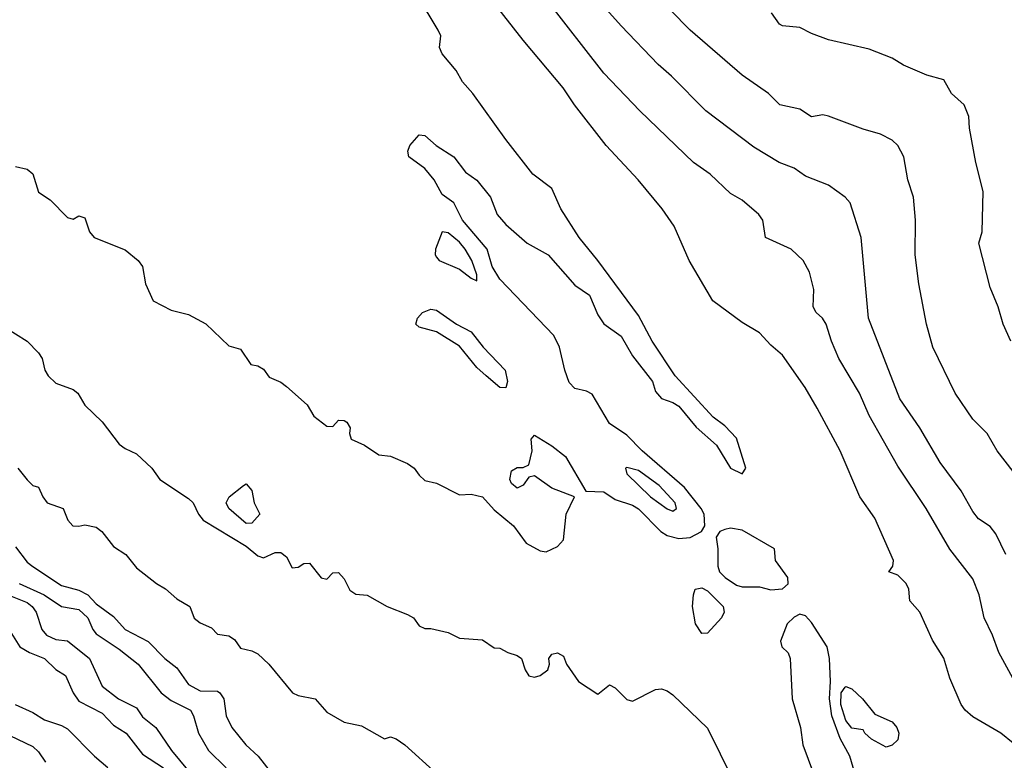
# Model space of a CAD drawing. Header units: metres. Extents: x -46681 to -43747, y -240911 to -237677.
# Tile 390 of 656: x -43960 to -43875, y -240724 to -240660. Entities that reach past the tile are written whole.
import ezdxf

# ---------------------------------------------------------------- set-up
doc = ezdxf.new("R2010")
doc.units = ezdxf.units.M
doc.layers.add('CONTOUR_INDEX', color=1, linetype='Continuous')
doc.layers.add('CONTOUR_INTER', color=3, linetype='Continuous')

msp = doc.modelspace()

# ---------------------------------------------------------------- linework, layer by layer
at = {"layer": 'CONTOUR_INDEX'}
for points, elevation in [([(-43874.095, -240699.323), (-43875.498, -240697.52), (-43876.356, -240696.02), (-43877.595, -240694.787), (-43879.127, -240692.52), (-43881.052, -240688.52), (-43881.623, -240686.52), (-43882.282, -240683.02), (-43882.596, -240680.52), (-43882.57, -240677.52), (-43882.737, -240675.52), (-43883.231, -240674.02), (-43883.583, -240672.02), (-43884.095, -240671.036), (-43884.595, -240670.573), (-43885.595, -240670.049), (-43887.095, -240669.618), (-43890.095, -240668.497), (-43890.595, -240668.362), (-43891.595, -240668.539), (-43892.595, -240667.893), (-43894.326, -240667.52), (-43895.304, -240666.52), (-43897.595, -240664.933), (-43902.095, -240661.03), (-43905.595, -240657.441)], 85), ([(-43923.595, -240678.534), (-43924.173, -240680.02), (-43924.212, -240680.52), (-43924.095, -240680.715), (-43923.866, -240681.02), (-43922.095, -240681.761), (-43921.095, -240682.545), (-43920.595, -240682.787), (-43920.595, -240682.249), (-43921.044, -240681.02), (-43921.61, -240680.02), (-43922.095, -240679.428), (-43923.095, -240678.601), (-43923.595, -240678.534)], 80), ([(-43907.595, -240698.977), (-43907.714, -240699.02), (-43907.599, -240699.52), (-43905.545, -240701.52), (-43904.095, -240702.562), (-43903.595, -240702.768), (-43903.297, -240702.52), (-43903.407, -240702.02), (-43904.782, -240700.52), (-43906.595, -240699.22), (-43907.595, -240698.977)], 80), ([(-43960.286, -240709.02), (-43958.106, -240710.02), (-43956.595, -240711.01), (-43955.095, -240711.293), (-43954.331, -240712.02), (-43953.899, -240713.02), (-43953.595, -240713.397), (-43951.595, -240714.714), (-43949.948, -240716.02), (-43947.958, -240718.52), (-43947.095, -240719.169), (-43945.438, -240720.02), (-43945.166, -240720.52), (-43944.741, -240722.02), (-43943.858, -240723.52), (-43942.341, -240725.02)], 85)]:
    msp.add_lwpolyline(points, dxfattribs=dict(at, elevation=elevation))
at = {"layer": 'CONTOUR_INTER'}
for points, elevation in [([(-43960.595, -240672.849), (-43959.595, -240673.082), (-43959.095, -240673.496), (-43958.595, -240675.085), (-43957.595, -240675.749), (-43956.095, -240677.268), (-43955.595, -240677.417), (-43955.095, -240677.131), (-43954.595, -240677.296), (-43954.193, -240678.52), (-43953.789, -240679.02), (-43951.095, -240680.085), (-43949.959, -240681.02), (-43949.585, -240681.52), (-43949.313, -240683.02), (-43948.653, -240684.52), (-43947.095, -240685.304), (-43945.595, -240685.708), (-43944.095, -240686.513), (-43942.095, -240688.425), (-43941.095, -240688.7), (-43940.19, -240690.02), (-43939.595, -240690.153), (-43939.095, -240690.448), (-43938.595, -240691.12), (-43937.595, -240691.569), (-43937.095, -240691.946), (-43935.299, -240693.52), (-43934.719, -240694.52), (-43933.595, -240695.385), (-43933.095, -240695.395), (-43932.595, -240694.861), (-43932.095, -240694.894), (-43931.865, -240695.02), (-43931.568, -240695.52), (-43931.629, -240696.02), (-43931.507, -240696.52), (-43930.349, -240697.02), (-43929.095, -240697.858), (-43928.095, -240697.986), (-43926.595, -240698.631), (-43926.03, -240699.02), (-43925.595, -240699.641), (-43925.095, -240700.092), (-43924.095, -240700.323), (-43922.095, -240701.349), (-43921.095, -240701.27), (-43920.095, -240701.519), (-43919.095, -240702.624), (-43917.433, -240704.02), (-43916.329, -240705.52), (-43915.095, -240706.192), (-43914.595, -240706.272), (-43913.595, -240705.815), (-43913.095, -240705.25), (-43912.85, -240703.02), (-43912.128, -240701.52), (-43914.095, -240700.75), (-43915.595, -240699.687), (-43916.095, -240699.807), (-43916.595, -240700.496), (-43917.095, -240700.767), (-43917.595, -240700.35), (-43917.732, -240700.02), (-43917.595, -240699.249), (-43917.095, -240698.979), (-43916.595, -240698.958), (-43916.095, -240698.746), (-43915.791, -240697.52), (-43915.885, -240696.52), (-43915.595, -240696.171), (-43914.095, -240697.078), (-43912.908, -240698.02), (-43911.139, -240701.02), (-43909.595, -240701.067), (-43908.595, -240701.751), (-43907.095, -240702.24), (-43906.595, -240702.557), (-43904.635, -240704.52), (-43904.095, -240704.853), (-43903.095, -240705.121), (-43902.095, -240705.047), (-43901.122, -240704.52), (-43900.824, -240704.02), (-43900.899, -240703.02), (-43901.139, -240702.52), (-43902.595, -240700.704), (-43906.268, -240697.52), (-43907.595, -240696.16), (-43909.095, -240695.142), (-43910.595, -240692.618), (-43911.095, -240692.332), (-43912.095, -240692.11), (-43912.595, -240691.58), (-43912.964, -240690.52), (-43913.418, -240688.52), (-43913.935, -240687.52), (-43918.595, -240682.636), (-43919.274, -240681.52), (-43919.713, -240680.02), (-43921.846, -240677.52), (-43922.586, -240676.02), (-43923.595, -240675.273), (-43924.307, -240674.02), (-43925.095, -240673.018), (-43926.489, -240672.02), (-43926.582, -240671.52), (-43926.408, -240671.02), (-43925.595, -240670.123), (-43925.095, -240670.166), (-43924.125, -240671.02), (-43922.595, -240672.01), (-43921.595, -240673.343), (-43920.595, -240674.043), (-43919.41, -240675.52), (-43918.826, -240677.02), (-43918.095, -240677.879), (-43916.243, -240679.52), (-43914.416, -240680.52), (-43912.095, -240683.149), (-43910.825, -240684.02), (-43910.095, -240685.709), (-43909.595, -240686.499), (-43908.095, -240687.563), (-43907.095, -240689.277), (-43905.368, -240691.52), (-43905.095, -240692.368), (-43904.595, -240692.971), (-43903.595, -240693.315), (-43903.095, -240693.653), (-43901.595, -240695.459), (-43899.832, -240697.02), (-43898.595, -240699.03), (-43897.595, -240699.525), (-43897.285, -240699.02), (-43898.095, -240696.423), (-43899.095, -240695.343), (-43900.095, -240694.597), (-43903.407, -240691.02), (-43905.385, -240688.02), (-43906.595, -240685.784), (-43910.095, -240681.019), (-43911.717, -240679.02), (-43913.327, -240676.52), (-43914.095, -240674.75), (-43915.746, -240673.52), (-43918.095, -240670.518), (-43920.952, -240666.52), (-43921.833, -240665.52), (-43922.382, -240664.52), (-43923.595, -240663.079), (-43923.821, -240662.52), (-43923.731, -240661.52), (-43923.951, -240661.02), (-43925.733, -240658.02)], 81), ([(-43874.719, -240706.52), (-43875.595, -240704.715), (-43876.095, -240704.09), (-43877.095, -240703.409), (-43877.595, -240702.793), (-43878.595, -240700.999), (-43880.431, -240698.52), (-43882.194, -240695.52), (-43883.92, -240693.02), (-43886.65, -240686.02), (-43887.289, -240679.02), (-43888.23, -240676.02), (-43888.674, -240675.52), (-43890.095, -240674.468), (-43892.095, -240673.698), (-43893.095, -240673.002), (-43894.382, -240672.52), (-43896.595, -240671.191), (-43900.745, -240668.02), (-43903.707, -240665.02), (-43904.868, -240664.02), (-43908.095, -240660.661), (-43910.855, -240657.52)], 84), ([(-43874.095, -240722.871), (-43875.158, -240722.02), (-43877.595, -240720.604), (-43878.25, -240720.02), (-43878.595, -240719.529), (-43879.595, -240717.246), (-43880.095, -240715.494), (-43881.095, -240713.935), (-43882.187, -240711.52), (-43883.045, -240710.52), (-43883.132, -240709.52), (-43883.381, -240709.02), (-43884.095, -240708.314), (-43884.882, -240708.02), (-43884.539, -240707.52), (-43884.46, -240707.02), (-43886.095, -240703.368), (-43887.391, -240701.52), (-43889.105, -240697.52), (-43891.095, -240693.827), (-43892.134, -240692.02), (-43894.095, -240689.217), (-43895.095, -240688.362), (-43896.095, -240687.273), (-43897.595, -240686.387), (-43900.142, -240684.52), (-43902.174, -240681.02), (-43903.501, -240678.02), (-43904.531, -240676.52), (-43906.605, -240674.02), (-43909.393, -240671.02), (-43912.127, -240667.52), (-43913.117, -240666.02), (-43916.595, -240661.905), (-43919.095, -240658.681)], 82), ([(-43873.595, -240718.202), (-43875.344, -240715.02), (-43875.881, -240713.52), (-43876.619, -240712.02), (-43877.032, -240710.02), (-43877.595, -240708.615), (-43879.595, -240706.059), (-43881.639, -240702.52), (-43884.095, -240698.853), (-43886.595, -240694.445), (-43887.427, -240692.52), (-43889.223, -240689.52), (-43889.862, -240688.02), (-43890.297, -240686.52), (-43890.619, -240686.02), (-43891.164, -240685.52), (-43891.435, -240685.02), (-43891.368, -240683.52), (-43891.764, -240682.02), (-43892.29, -240681.02), (-43893.339, -240680.02), (-43895.564, -240679.02), (-43895.81, -240677.52), (-43896.143, -240677.02), (-43897.595, -240675.773), (-43898.595, -240675.208), (-43900.375, -240673.52), (-43901.827, -240672.52), (-43906.478, -240668.02), (-43909.595, -240664.761), (-43914.595, -240658.303)], 83), ([(-43874.291, -240688.02), (-43874.969, -240686.52), (-43875.387, -240685.02), (-43876.095, -240683.353), (-43877.067, -240679.52), (-43876.783, -240678.52), (-43876.687, -240675.02), (-43877.341, -240672.52), (-43877.869, -240669.52), (-43877.932, -240668.52), (-43878.359, -240667.52), (-43879.437, -240666.52), (-43880.095, -240665.332), (-43881.595, -240664.945), (-43883.595, -240664.052), (-43884.595, -240663.466), (-43886.595, -240662.684), (-43890.095, -240661.882), (-43891.595, -240661.328), (-43892.595, -240660.787), (-43894.095, -240660.645), (-43894.364, -240660.52), (-43895.061, -240659.52)], 86), ([(-43925.308, -240685.52), (-43924.595, -240685.235), (-43924.095, -240685.332), (-43922.368, -240686.52), (-43921.095, -240687.206), (-43920.046, -240688.52), (-43918.137, -240690.52), (-43917.942, -240691.52), (-43918.095, -240692.043), (-43918.595, -240692.02), (-43919.797, -240691.02), (-43920.595, -240690.285), (-43922.095, -240688.443), (-43924.095, -240687.204), (-43925.595, -240686.803), (-43925.873, -240686.52), (-43925.728, -240686.02), (-43925.308, -240685.52)], 81), ([(-43961.595, -240686.742), (-43959.596, -240688.02), (-43958.59, -240689.02), (-43958.276, -240689.52), (-43958.05, -240690.52), (-43957.751, -240691.02), (-43957.095, -240691.651), (-43955.595, -240692.203), (-43955.185, -240692.52), (-43954.595, -240693.562), (-43953.095, -240695.018), (-43951.595, -240696.935), (-43951.095, -240697.322), (-43950.095, -240697.794), (-43948.79, -240699.02), (-43948.074, -240700.02), (-43945.595, -240701.645), (-43945.199, -240702.02), (-43944.723, -240703.02), (-43944.336, -240703.52), (-43940.595, -240705.777), (-43939.595, -240706.626), (-43939.095, -240706.793), (-43938.095, -240706.351), (-43937.595, -240706.331), (-43937.095, -240706.729), (-43936.595, -240707.659), (-43936.095, -240707.6), (-43935.595, -240707.279), (-43935.095, -240707.258), (-43934.095, -240708.526), (-43933.595, -240708.638), (-43933.095, -240708.109), (-43932.595, -240708.084), (-43932.095, -240708.617), (-43931.595, -240709.606), (-43931.095, -240709.943), (-43930.095, -240710.045), (-43928.358, -240711.02), (-43926.595, -240711.713), (-43926.08, -240712.02), (-43925.595, -240712.687), (-43925.095, -240712.935), (-43924.595, -240712.921), (-43923.095, -240713.29), (-43922.095, -240713.781), (-43920.095, -240713.906), (-43919.095, -240714.607), (-43918.595, -240714.648), (-43917.914, -240715.02), (-43917.095, -240715.261), (-43916.717, -240715.52), (-43916.407, -240716.52), (-43916.095, -240717.027), (-43915.595, -240717.16), (-43915.099, -240717.02), (-43914.454, -240716.52), (-43914.306, -240716.02), (-43914.359, -240715.52), (-43914.095, -240715.165), (-43913.595, -240715.05), (-43913.095, -240715.335), (-43912.823, -240716.02), (-43911.783, -240717.52), (-43910.095, -240718.617), (-43909.095, -240717.804), (-43908.595, -240718.07), (-43907.595, -240719.082), (-43907.095, -240719.232), (-43905.095, -240718.235), (-43904.595, -240718.171), (-43904.095, -240718.331), (-43903.595, -240718.674), (-43900.595, -240721.567), (-43898.396, -240726.02)], 82), ([(-43960.386, -240699.02), (-43959.595, -240700.04), (-43959.095, -240700.54), (-43958.595, -240700.662), (-43958.224, -240701.52), (-43957.85, -240702.02), (-43956.47, -240702.52), (-43956.067, -240703.52), (-43955.622, -240704.02), (-43955.095, -240704.069), (-43954.595, -240703.926), (-43953.595, -240704.14), (-43953.117, -240704.52), (-43952.095, -240705.824), (-43951.044, -240706.52), (-43950.095, -240707.678), (-43948.372, -240709.02), (-43947.595, -240709.477), (-43946.595, -240710.352), (-43945.481, -240711.02), (-43945.095, -240712.038), (-43944.595, -240712.427), (-43943.595, -240712.883), (-43943.095, -240713.437), (-43942.095, -240713.559), (-43941.595, -240713.898), (-43941.095, -240714.644), (-43940.095, -240714.855), (-43939.595, -240715.123), (-43938.628, -240716.02), (-43936.571, -240718.52), (-43936.095, -240718.74), (-43934.627, -240719.02), (-43933.595, -240720.197), (-43932.095, -240721.055), (-43930.595, -240721.38), (-43928.595, -240722.493), (-43928.095, -240722.328), (-43927.595, -240722.496), (-43926.845, -240723.02), (-43924.095, -240725.502)], 83), ([(-43940.84, -240700.52), (-43940.595, -240700.397), (-43940.095, -240700.967), (-43939.909, -240702.02), (-43939.399, -240703.02), (-43940.095, -240703.801), (-43940.595, -240703.829), (-43942.094, -240702.52), (-43942.326, -240702.02), (-43942.069, -240701.52), (-43940.84, -240700.52)], 82), ([(-43899.095, -240704.332), (-43899.535, -240704.52), (-43899.834, -240705.02), (-43899.701, -240706.02), (-43899.717, -240707.52), (-43899.551, -240708.02), (-43899.068, -240708.52), (-43898.095, -240709.167), (-43897.595, -240709.314), (-43896.095, -240709.325), (-43895.095, -240709.591), (-43894.095, -240709.484), (-43893.595, -240709.05), (-43893.62, -240708.52), (-43894.699, -240707.02), (-43894.788, -240706.02), (-43897.595, -240704.409), (-43898.595, -240704.227), (-43899.095, -240704.332)], 81), ([(-43960.595, -240705.842), (-43959.595, -240707.167), (-43959.095, -240707.545), (-43956.595, -240709.198), (-43955.095, -240709.612), (-43954.336, -240710.02), (-43953.595, -240710.781), (-43952.095, -240711.884), (-43951.095, -240713.023), (-43949.095, -240714.055), (-43947.64, -240715.52), (-43946.595, -240716.332), (-43945.595, -240717.798), (-43944.595, -240718.326), (-43943.095, -240718.365), (-43942.871, -240718.52), (-43942.529, -240719.02), (-43942.328, -240720.52), (-43941.846, -240721.52), (-43940.622, -240723.02), (-43939.559, -240724.02), (-43937.595, -240726.517)], 84), ([(-43961.595, -240709.859), (-43959.595, -240710.675), (-43959.148, -240711.02), (-43958.809, -240711.52), (-43958.308, -240713.02), (-43957.902, -240713.52), (-43957.095, -240713.886), (-43956.095, -240714.01), (-43954.19, -240715.52), (-43953.095, -240717.929), (-43951.668, -240719.02), (-43950.095, -240719.822), (-43949.595, -240720.596), (-43948.423, -240721.52), (-43947.083, -240723.52), (-43944.997, -240726.02)], 86), ([(-43901.654, -240709.52), (-43901.095, -240709.416), (-43900.595, -240709.668), (-43899.251, -240711.02), (-43899.145, -240711.52), (-43899.394, -240712.02), (-43900.595, -240713.347), (-43901.095, -240713.371), (-43901.632, -240712.52), (-43901.902, -240711.02), (-43901.826, -240710.02), (-43901.654, -240709.52)], 82), ([(-43887.595, -240726.249), (-43888.265, -240724.02), (-43889.095, -240722.481), (-43889.806, -240720.52), (-43890.033, -240719.02), (-43889.928, -240717.52), (-43890.01, -240715.52), (-43890.228, -240714.52), (-43891.595, -240712.409), (-43892.095, -240711.833), (-43892.595, -240711.689), (-43893.095, -240711.939)], 81), ([(-43893.095, -240711.939), (-43893.704, -240712.52), (-43894.257, -240714.02), (-43894.162, -240714.52), (-43893.595, -240715.044), (-43893.435, -240715.52), (-43893.266, -240719.02), (-43892.524, -240721.52), (-43892.324, -240723.02), (-43891.407, -240725.52)], 81), ([(-43961.095, -240713.124), (-43960.212, -240714.52), (-43959.397, -240715.02), (-43958.077, -240715.52), (-43957.095, -240716.48), (-43956.273, -240717.02), (-43955.595, -240718.52), (-43955.095, -240719.243), (-43953.095, -240720.287), (-43952.095, -240721.309), (-43951.01, -240722.02), (-43949.595, -240723.832), (-43947.774, -240725.02)], 87), ([(-43888.664, -240718.02), (-43888.595, -240717.95), (-43888.095, -240718.154), (-43887.174, -240719.02), (-43886.095, -240720.36), (-43884.586, -240721.02), (-43884.183, -240721.52), (-43884, -240722.02), (-43884.095, -240722.593), (-43884.595, -240723.041), (-43885.095, -240723.211), (-43886.389, -240722.52), (-43886.967, -240722.02), (-43887.095, -240721.719), (-43888.095, -240721.577), (-43888.595, -240720.926), (-43889.038, -240719.52), (-43889.001, -240718.52), (-43888.664, -240718.02)], 82), ([(-43960.621, -240719.52), (-43959.095, -240720.211), (-43958.095, -240720.863), (-43956.595, -240721.354), (-43956.095, -240721.64), (-43953.75, -240724.02), (-43952.595, -240724.994)], 88), ([(-43961.095, -240722.219), (-43959.095, -240723.154), (-43958.595, -240723.63), (-43958.003, -240724.52)], 89)]:
    msp.add_lwpolyline(points, dxfattribs=dict(at, elevation=elevation))

doc.saveas('drawing.dxf')
